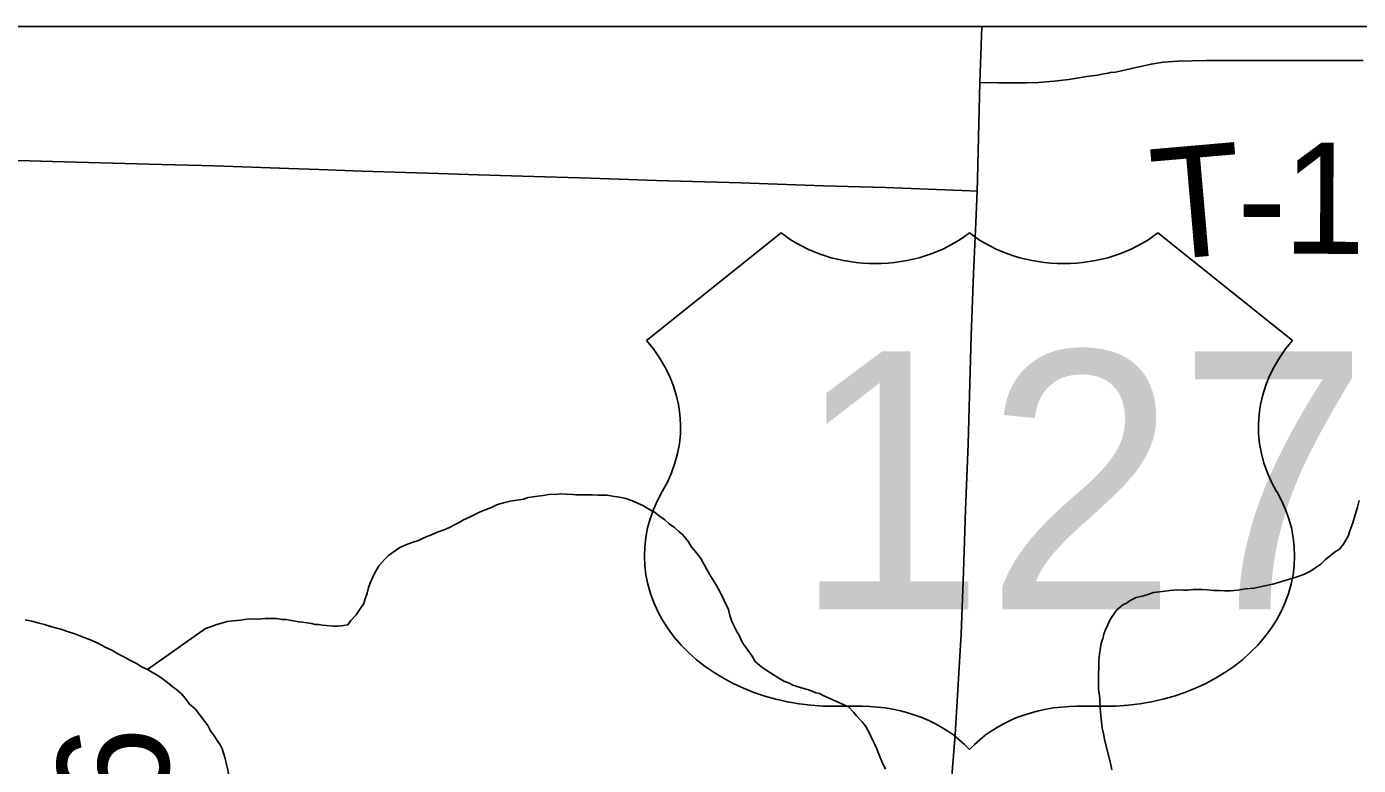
# Model space of a CAD drawing. Extents: x 0 to 64.8, y -5 to 22.
# Drawn here: x 6.296 to 6.975, y 20.523 to 20.9 of the extents above; entities that cross this region are included whole.
import ezdxf

# ---------------------------------------------------------------- set-up
doc = ezdxf.new("R2010")
doc.units = 0
for name, color, linetype in [('GM_X_Adjacent_County', 7, 'Continuous'), ('GM_X_County', 7, 'Continuous'), ('GM_X_County_Road', 7, 'Continuous'), ('GM_X_Minor_River', 7, 'Continuous'), ('GM_X_Township', 7, 'Continuous'), ('GM_X_Township_Road', 7, 'Continuous'), ('GM_X_Township_Road_Text', 7, 'Continuous'), ('GM_X_US_Location', 7, 'Continuous'), ('GM_X_US_Route', 7, 'Continuous'), ('GM_X_US_Shield', 7, 'Continuous'), ('SH_Data', 7, 'Continuous')]:
    doc.layers.add(name, color=color, linetype=linetype)

msp = doc.modelspace()

# ---------------------------------------------------------------- linework, layer by layer
at = {"layer": 'GM_X_Adjacent_County'}
msp.add_lwpolyline([(8.9, 19.78096), (8.9, 20.9), (2.1, 20.9), (2.1, 19.91762)], dxfattribs=at)
at = {"layer": 'GM_X_County'}
msp.add_lwpolyline([(8.9, 19.78096), (8.9, 20.9), (2.1, 20.9), (2.1, 19.91762)], dxfattribs=at)
at = {"layer": 'GM_X_County_Road'}
msp.add_lwpolyline([(6.27934, 20.83194), (6.30895, 20.83117), (6.35805, 20.82985), (6.39161, 20.82885), (6.4295, 20.82749), (6.44503, 20.82699), (6.46677, 20.82623), (6.50589, 20.82495), (6.52639, 20.82427), (6.54876, 20.82363), (6.58357, 20.82265), (6.61709, 20.8214), (6.66022, 20.82017), (6.70221, 20.81872), (6.73391, 20.81781), (6.77306, 20.81634), (6.7807, 20.81605)], dxfattribs=at)
at = {"layer": 'GM_X_Minor_River'}
for points in [[(6.35741, 20.57188), (6.38703, 20.59268), (6.39009, 20.59377), (6.39277, 20.59487), (6.39582, 20.59558), (6.39811, 20.5963), (6.40116, 20.59663), (6.40497, 20.59695), (6.40917, 20.59764), (6.41373, 20.59757), (6.41754, 20.59789), (6.42058, 20.59784), (6.42324, 20.5978), (6.4259, 20.59737), (6.42818, 20.59734), (6.43008, 20.59692), (6.43273, 20.5965), (6.43463, 20.59609), (6.43653, 20.59606), (6.4388, 20.59564), (6.44108, 20.59522), (6.44297, 20.59481), (6.44488, 20.59478), (6.44677, 20.59437), (6.44867, 20.59434), (6.45209, 20.59391), (6.45437, 20.59387), (6.45742, 20.5942), (6.45971, 20.59454), (6.46126, 20.5968), (6.46397, 20.59979), (6.46592, 20.6028), (6.46787, 20.60543), (6.46828, 20.60732), (6.46947, 20.61073), (6.47028, 20.61375), (6.47147, 20.61677), (6.47226, 20.61866), (6.47305, 20.62055), (6.47539, 20.62469), (6.47849, 20.62806), (6.48042, 20.62993), (6.48273, 20.63179), (6.48619, 20.63401), (6.49002, 20.63585), (6.49346, 20.63694), (6.49576, 20.63766), (6.49768, 20.63877), (6.49959, 20.6395), (6.50227, 20.64059), (6.50571, 20.64206), (6.50878, 20.64315), (6.51146, 20.64424), (6.51414, 20.64572), (6.51644, 20.64682), (6.51875, 20.6483), (6.52143, 20.6494), (6.52449, 20.65087), (6.52718, 20.65235), (6.53024, 20.65344), (6.53292, 20.65454), (6.53598, 20.65601), (6.5398, 20.65708), (6.54248, 20.6578), (6.54477, 20.65814), (6.54705, 20.65849), (6.54934, 20.65883), (6.55164, 20.65955), (6.5543, 20.65989), (6.55659, 20.66023), (6.55926, 20.66057), (6.56116, 20.66092), (6.56307, 20.66127), (6.56535, 20.66123), (6.56802, 20.66157), (6.57448, 20.66108), (6.57638, 20.66105), (6.57828, 20.66102), (6.58056, 20.66098), (6.58246, 20.66095), (6.58437, 20.66092), (6.58741, 20.66087), (6.58931, 20.66084), (6.59197, 20.6608), (6.59463, 20.66038), (6.59728, 20.65995), (6.59918, 20.65954), (6.60146, 20.65913), (6.60486, 20.65793), (6.6075, 20.65675), (6.61015, 20.65556), (6.61316, 20.65362), (6.61618, 20.65205), (6.61918, 20.64972), (6.62144, 20.64816), (6.62369, 20.64622), (6.62633, 20.64428)], [(6.84956, 20.52059), (6.84885, 20.52402), (6.84599, 20.53547), (6.84528, 20.5389), (6.84457, 20.54195), (6.84424, 20.545), (6.84391, 20.54842), (6.84359, 20.55185), (6.84329, 20.55718), (6.8426, 20.56175), (6.84266, 20.56555), (6.84272, 20.56934), (6.84278, 20.57314), (6.84282, 20.57619), (6.84326, 20.5796), (6.84369, 20.58301), (6.84411, 20.58528), (6.84491, 20.58755), (6.84532, 20.58982), (6.84611, 20.59171), (6.8473, 20.59435), (6.84848, 20.59699), (6.84965, 20.59888), (6.85198, 20.60226), (6.85507, 20.60487), (6.85698, 20.6056), (6.85891, 20.60709), (6.86197, 20.60856), (6.86503, 20.60927), (6.86732, 20.60999), (6.87076, 20.61108), (6.87381, 20.61141), (6.87648, 20.61174), (6.87914, 20.61208), (6.88295, 20.6124), (6.886, 20.61235), (6.88828, 20.61232), (6.89094, 20.61265), (6.89323, 20.61262), (6.89551, 20.61258), (6.89817, 20.61254), (6.90159, 20.6121), (6.90425, 20.61206), (6.90691, 20.61202), (6.90995, 20.61197), (6.91376, 20.61229), (6.91758, 20.61298), (6.92214, 20.61329), (6.92672, 20.61436), (6.93169, 20.61542), (6.94353, 20.61903), (6.94774, 20.62048), (6.95081, 20.62195), (6.9535, 20.62381), (6.95619, 20.62567), (6.95851, 20.62791), (6.96121, 20.63014), (6.96352, 20.63201), (6.96544, 20.63312), (6.96776, 20.63574), (6.97011, 20.63988), (6.97091, 20.64253), (6.9725, 20.64669), (6.9737, 20.65085), (6.9749, 20.65463), (6.97572, 20.65803)], [(6.62633, 20.64428), (6.62858, 20.64234), (6.63046, 20.64079), (6.63344, 20.63695), (6.63492, 20.63464), (6.63679, 20.63233), (6.63977, 20.62848), (6.64162, 20.62503), (6.64273, 20.62312), (6.64421, 20.62043), (6.64606, 20.61736), (6.64792, 20.61429), (6.64939, 20.61161), (6.65382, 20.60241), (6.65453, 20.59936), (6.65562, 20.5963), (6.65673, 20.59401), (6.65783, 20.59171), (6.65969, 20.58864), (6.66042, 20.58673), (6.66153, 20.58481), (6.66376, 20.58173), (6.666, 20.57866), (6.66747, 20.57597), (6.66973, 20.57404), (6.6716, 20.57248), (6.67349, 20.57131), (6.67537, 20.57014), (6.67951, 20.56742), (6.68215, 20.56585), (6.68442, 20.56506), (6.68668, 20.56388), (6.68895, 20.56308), (6.6916, 20.56228), (6.69463, 20.56147), (6.69652, 20.56068), (6.69841, 20.55989), (6.70031, 20.55948), (6.70257, 20.5583), (6.70522, 20.55712), (6.7105, 20.55476), (6.71239, 20.55396), (6.71504, 20.55278), (6.71766, 20.55008), (6.71915, 20.54816), (6.72214, 20.54507), (6.72401, 20.54276), (6.72585, 20.53931), (6.72732, 20.53586), (6.7288, 20.53318), (6.72953, 20.53127), (6.73063, 20.52859), (6.73209, 20.52477), (6.73393, 20.52094)], [(6.29505, 20.59722), (6.29846, 20.59641), (6.30149, 20.59559), (6.3049, 20.59478), (6.30869, 20.59358), (6.31323, 20.59236), (6.31664, 20.59117), (6.32042, 20.58997), (6.32458, 20.58838), (6.32874, 20.58679), (6.33214, 20.58522), (6.33591, 20.58326), (6.33931, 20.58168), (6.3427, 20.57972), (6.34572, 20.57816), (6.34836, 20.57659), (6.35213, 20.57463), (6.35477, 20.57307), (6.35741, 20.57188), (6.36005, 20.57032), (6.36269, 20.56876), (6.36495, 20.5672), (6.36758, 20.56526), (6.36983, 20.56332), (6.37246, 20.56138), (6.37471, 20.55944), (6.37658, 20.55713), (6.37882, 20.55405)], [(6.37882, 20.55405), (6.38182, 20.55173), (6.38666, 20.54519), (6.38815, 20.54326), (6.38963, 20.54058), (6.39149, 20.53789), (6.39298, 20.53558), (6.39446, 20.53328), (6.39557, 20.53136), (6.3963, 20.52907), (6.39702, 20.5264), (6.39773, 20.52335), (6.39845, 20.52067), (6.39879, 20.51839), (6.39952, 20.5161), (6.40028, 20.5135)]]:
    msp.add_lwpolyline(points, dxfattribs=at)
at = {"layer": 'GM_X_Township'}
msp.add_lwpolyline([(8.9, 19.78096), (8.9, 20.9), (5.7946, 20.9)], dxfattribs=at)
at = {"layer": 'GM_X_Township_Road'}
msp.add_lwpolyline([(6.78217, 20.87146), (6.79171, 20.87138), (6.80597, 20.87126), (6.81212, 20.87146), (6.82012, 20.87212), (6.82748, 20.87308), (6.83666, 20.87446), (6.84215, 20.87526), (6.84457, 20.87574), (6.8464, 20.87604), (6.84762, 20.87618), (6.84882, 20.87651), (6.85127, 20.87683), (6.86034, 20.87886), (6.8695, 20.88085), (6.8757, 20.88182), (6.8832, 20.88236), (6.89753, 20.88263), (6.91806, 20.88271), (6.93979, 20.88274), (6.94289, 20.88272), (6.9777, 20.88272)], dxfattribs=at)
at = {"layer": 'GM_X_US_Route'}
msp.add_lwpolyline([(6.76736, 20.5111), (6.76948, 20.5384), (6.77135, 20.57005), (6.77257, 20.58993), (6.77378, 20.62162), (6.77488, 20.65332), (6.77623, 20.68686), (6.77709, 20.71795), (6.77776, 20.74218), (6.77883, 20.77386), (6.78012, 20.79994), (6.7807, 20.81605), (6.78093, 20.82232), (6.78194, 20.8646), (6.78217, 20.87146), (6.78313, 20.9)], dxfattribs=at)
at = {"layer": 'GM_X_US_Shield'}
for p, q in [((6.68071, 20.79473), (6.61205, 20.7398)), ((6.94164, 20.7398), (6.87297, 20.79473)), ((6.70818, 20.55303), (6.72191, 20.55303)), ((6.83178, 20.55303), (6.84551, 20.55303))]:
    msp.add_line(p, q, dxfattribs=at)
for centre, major_axis, start_param, end_param in [((6.72878, 20.83396), (-0.06866, 0), 0.795399, 2.346194), ((6.82491, 20.83396), (-0.06866, 0), 0.795399, 2.346194), ((6.5333, 20.69569), (0.09613, 0), 5.838949, 6.894067), ((7.02038, 20.69569), (-0.09613, 0), 5.672304, 6.727422), ((6.70711, 20.62993), (0.09613, 0), 2.702327, 4.723529), ((6.84658, 20.62993), (-0.09613, 0), 1.559657, 3.580859), ((6.72191, 20.4981), (-0.06866, 0), 3.785094, 4.712389), ((6.83178, 20.4981), (-0.06866, 0), 4.712389, 5.639684)]:
    msp.add_ellipse(centre, major_axis=major_axis, ratio=0.8, start_param=start_param, end_param=end_param, dxfattribs=at)
at = {"layer": 'SH_Data'}
msp.add_line((2.1, 20.9), (8.9, 20.9), dxfattribs=at)

# ---------------------------------------------------------------- texts
at = {"layer": 'GM_X_Township_Road_Text'}
for s, height, rotation, p in [('T', 0.05682, 4.98607, (6.87228, 20.78057)), ('1', 0.05682, 359.72419, (6.93657, 20.78412)), ('-', 0.05682, 359.78143, (6.91326, 20.7842)), ('T-126', 0.056818, 88.33185, (6.36311, 20.34346))]:
    msp.add_text(s, height=height, rotation=rotation, dxfattribs=at).set_placement(p)
at = {"layer": 'GM_X_US_Location'}
for s in ['/', '0']:
    msp.add_text(s, height=0.000189, dxfattribs=at).set_placement((6.77695, 20.66829))
msp.add_text('127', height=0.000189, rotation=0.00001, dxfattribs=at).set_placement((6.71868, 20.62909))
at = {"layer": 'GM_X_US_Shield'}
msp.add_text('127', height=0.131836, dxfattribs=at).set_placement((6.68677, 20.60247))

doc.saveas('drawing.dxf')
